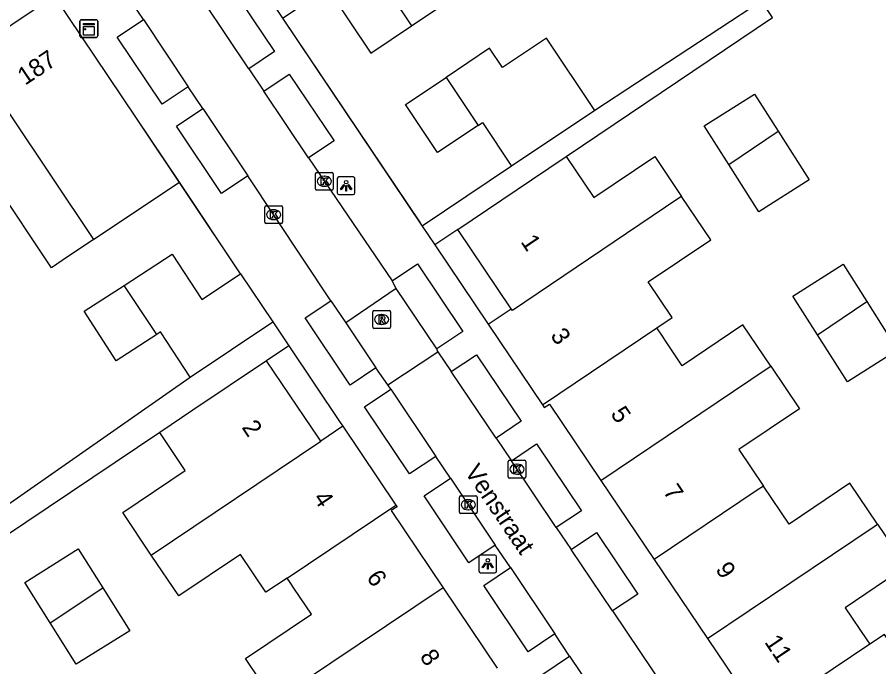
# Model space of a CAD drawing. Extents: x 158352 to 159489, y 383828 to 384597.
# Drawn here: x 158786.46 to 158834.96, y 384131.91 to 384168.49 of the extents above; entities that cross this region are included whole.
import ezdxf

# ---------------------------------------------------------------- set-up
doc = ezdxf.new("R2010")
doc.units = 0
for name, color, linetype in [('IMGEO_Kast', 7, 'Continuous'), ('IMGEO_Kolk', 7, 'Continuous'), ('IMGEO_Lichtpunt', 7, 'Continuous'), ('IMGEO_Muur', 7, 'Continuous'), ('IMGEO_Openbare_ruimte_label', 7, 'Continuous'), ('IMGEO_Pand', 7, 'Continuous'), ('IMGEO_Pand_nummerreeks', 7, 'Continuous'), ('IMGEO_Rijbaan_lokaal_open', 7, 'Continuous'), ('IMGEO_Rioolput', 7, 'Continuous'), ('IMGEO_Voetpad_open', 7, 'Continuous')]:
    doc.layers.add(name, color=color, linetype=linetype)

msp = doc.modelspace()

# ---------------------------------------------------------------- linework, layer by layer
at = {"layer": 'IMGEO_Kast'}
for p, q in [((158789.995, 384167.43), (158789.995, 384168.271)), ((158789.995, 384168.271), (158789.995, 384167.43)), ((158790.07, 384168.355), (158790.911, 384168.355)), ((158790.911, 384168.355), (158790.07, 384168.355)), ((158790.995, 384168.28), (158790.995, 384167.439)), ((158790.995, 384167.439), (158790.995, 384168.28)), ((158790.92, 384167.355), (158790.079, 384167.355)), ((158790.079, 384167.355), (158790.92, 384167.355))]:
    msp.add_line(p, q, dxfattribs=at)
for points in [[(158790.19, 384168.145), (158790.79, 384168.145), (158790.79, 384168.06), (158790.19, 384168.06), (158790.19, 384168.145)], [(158790.19, 384167.97), (158790.79, 384167.97), (158790.79, 384167.481), (158790.19, 384167.481), (158790.19, 384167.97)]]:
    msp.add_lwpolyline(points, dxfattribs=at)
msp.add_circle((158790.274, 384167.819), 0.0377, dxfattribs=at)
for centre, start, end in [((158790.073, 384168.277), 92.4484, 184.2845), ((158790.073, 384168.277), 92.4484, 184.2845), ((158790.917, 384168.277), 2.4484, 94.2845), ((158790.917, 384168.277), 2.4484, 94.2845), ((158790.073, 384167.433), 182.4484, 274.2845), ((158790.073, 384167.433), 182.4484, 274.2845), ((158790.917, 384167.433), 272.4484, 4.2845), ((158790.917, 384167.433), 272.4484, 4.2845)]:
    msp.add_arc(centre, 0.0779, start, end, dxfattribs=at)
at = {"layer": 'IMGEO_Kolk'}
for p, q in [((158803.25, 384158.827), (158803.25, 384159.679)), ((158803.325, 384159.753), (158804.177, 384159.753)), ((158803.738, 384159.533), (158803.763, 384159.533)), ((158804.251, 384159.679), (158804.251, 384158.827)), ((158804.177, 384158.753), (158803.325, 384158.753)), ((158803.761, 384158.973), (158803.736, 384158.973)), ((158800.395, 384156.946), (158800.395, 384157.798)), ((158800.47, 384157.872), (158801.322, 384157.872)), ((158800.883, 384157.652), (158800.908, 384157.652)), ((158801.396, 384157.798), (158801.396, 384156.946)), ((158800.906, 384157.092), (158800.881, 384157.092)), ((158801.322, 384156.872), (158800.47, 384156.872)), ((158814.094, 384142.61), (158814.094, 384143.462)), ((158814.169, 384143.536), (158815.021, 384143.536)), ((158815.095, 384143.462), (158815.095, 384142.61)), ((158814.582, 384143.316), (158814.607, 384143.316)), ((158815.021, 384142.536), (158814.169, 384142.536)), ((158814.605, 384142.756), (158814.58, 384142.756)), ((158811.429, 384141.534), (158812.281, 384141.534)), ((158811.354, 384140.608), (158811.354, 384141.46)), ((158811.842, 384141.314), (158811.867, 384141.314)), ((158812.355, 384141.46), (158812.355, 384140.608)), ((158811.865, 384140.754), (158811.84, 384140.754)), ((158812.281, 384140.534), (158811.429, 384140.534))]:
    msp.add_line(p, q, dxfattribs=at)
for points in [[(158803.25, 384158.827), (158803.25, 384159.679)], [(158803.325, 384159.753), (158804.177, 384159.753)], [(158804.251, 384159.679), (158804.251, 384158.827)], [(158803.571, 384159.453), (158803.694, 384159.453), (158803.694, 384159.302), (158803.824, 384159.453), (158803.988, 384159.453), (158803.842, 384159.302), (158803.995, 384159.053), (158803.843, 384159.053), (158803.758, 384159.217), (158803.694, 384159.15), (158803.694, 384159.053), (158803.571, 384159.053), (158803.571, 384159.453)], [(158804.177, 384158.753), (158803.325, 384158.753)], [(158800.395, 384156.946), (158800.395, 384157.798)], [(158800.47, 384157.872), (158801.322, 384157.872)], [(158800.716, 384157.572), (158800.839, 384157.572), (158800.839, 384157.421), (158800.969, 384157.572), (158801.133, 384157.572), (158800.987, 384157.421), (158801.14, 384157.172), (158800.988, 384157.172), (158800.903, 384157.336), (158800.839, 384157.269), (158800.839, 384157.172), (158800.716, 384157.172), (158800.716, 384157.572)], [(158801.396, 384157.798), (158801.396, 384156.946)], [(158801.322, 384156.872), (158800.47, 384156.872)], [(158814.094, 384142.61), (158814.094, 384143.462)], [(158814.169, 384143.536), (158815.021, 384143.536)], [(158815.095, 384143.462), (158815.095, 384142.61)], [(158814.415, 384143.236), (158814.538, 384143.236), (158814.538, 384143.085), (158814.668, 384143.236), (158814.832, 384143.236), (158814.686, 384143.085), (158814.839, 384142.836), (158814.687, 384142.836), (158814.602, 384143), (158814.538, 384142.933), (158814.538, 384142.836), (158814.415, 384142.836), (158814.415, 384143.236)], [(158815.021, 384142.536), (158814.169, 384142.536)], [(158811.429, 384141.534), (158812.281, 384141.534)], [(158811.354, 384140.608), (158811.354, 384141.46)], [(158811.675, 384141.234), (158811.798, 384141.234), (158811.798, 384141.083), (158811.928, 384141.234), (158812.092, 384141.234), (158811.946, 384141.083), (158812.099, 384140.834), (158811.947, 384140.834), (158811.862, 384140.998), (158811.798, 384140.931), (158811.798, 384140.834), (158811.675, 384140.834), (158811.675, 384141.234)], [(158812.355, 384141.46), (158812.355, 384140.608)], [(158812.281, 384140.534), (158811.429, 384140.534)]]:
    msp.add_lwpolyline(points, dxfattribs=at)
for centre, start, end in [((158803.327, 384159.677), 91.552, 178.448), ((158803.327, 384159.677), 91.552, 178.448), ((158804.175, 384159.677), 1.552, 88.448), ((158804.175, 384159.677), 1.552, 88.448), ((158803.327, 384158.829), 181.552, 268.448), ((158803.327, 384158.829), 181.552, 268.448), ((158804.175, 384158.829), 271.552, 358.448), ((158804.175, 384158.829), 271.552, 358.448), ((158800.472, 384157.796), 91.552, 178.448), ((158800.472, 384157.796), 91.552, 178.448), ((158801.32, 384157.796), 1.552, 88.448), ((158801.32, 384157.796), 1.552, 88.448), ((158800.472, 384156.948), 181.552, 268.448), ((158800.472, 384156.948), 181.552, 268.448), ((158801.32, 384156.948), 271.552, 358.448), ((158801.32, 384156.948), 271.552, 358.448), ((158814.171, 384143.46), 91.552, 178.448), ((158814.171, 384143.46), 91.552, 178.448), ((158815.019, 384143.46), 1.552, 88.448), ((158815.019, 384143.46), 1.552, 88.448), ((158814.171, 384142.612), 181.552, 268.448), ((158814.171, 384142.612), 181.552, 268.448), ((158815.019, 384142.612), 271.552, 358.448), ((158815.019, 384142.612), 271.552, 358.448), ((158811.431, 384141.458), 91.552, 178.448), ((158811.431, 384141.458), 91.552, 178.448), ((158812.279, 384141.458), 1.552, 88.448), ((158812.279, 384141.458), 1.552, 88.448), ((158811.431, 384140.61), 181.552, 268.448), ((158811.431, 384140.61), 181.552, 268.448), ((158812.279, 384140.61), 271.552, 358.448), ((158812.279, 384140.61), 271.552, 358.448)]:
    msp.add_arc(centre, 0.0765, start, end, dxfattribs=at)
for centre, major_axis, ratio, start_param, end_param in [((158803.737, 384159.253), (-0.387, 0.002), 0.722429, 4.712389, 7.853982), ((158803.762, 384159.253), (-0.39, 0.002), 0.717154, 1.570796, 4.712389), ((158800.882, 384157.372), (-0.387, 0.002), 0.722429, 4.712389, 7.853982), ((158800.907, 384157.372), (-0.39, 0.002), 0.717154, 1.570796, 4.712389), ((158814.581, 384143.036), (-0.387, 0.002), 0.722429, 4.712389, 7.853982), ((158814.606, 384143.036), (-0.39, 0.002), 0.717154, 1.570796, 4.712389), ((158811.841, 384141.034), (-0.387, 0.002), 0.722429, 4.712389, 7.853982), ((158811.866, 384141.034), (-0.39, 0.002), 0.717154, 1.570796, 4.712389)]:
    msp.add_ellipse(centre, major_axis=major_axis, ratio=ratio, start_param=start_param, end_param=end_param, dxfattribs=at)
at = {"layer": 'IMGEO_Lichtpunt'}
for p, q in [((158805.381, 384159.499), (158804.573, 384159.499)), ((158805.381, 384159.499), (158804.573, 384159.499)), ((158804.479, 384159.404), (158804.479, 384158.597)), ((158804.479, 384159.404), (158804.479, 384158.597)), ((158805.475, 384158.597), (158805.475, 384159.404)), ((158805.475, 384158.597), (158805.475, 384159.404)), ((158804.573, 384158.503), (158805.381, 384158.503)), ((158804.573, 384158.503), (158805.381, 384158.503)), ((158813.354, 384138.201), (158812.546, 384138.201)), ((158813.354, 384138.201), (158812.546, 384138.201)), ((158812.452, 384138.106), (158812.452, 384137.299)), ((158812.452, 384138.106), (158812.452, 384137.299)), ((158813.448, 384137.299), (158813.448, 384138.106)), ((158813.448, 384137.299), (158813.448, 384138.106)), ((158812.546, 384137.205), (158813.354, 384137.205)), ((158812.546, 384137.205), (158813.354, 384137.205))]:
    msp.add_line(p, q, dxfattribs=at)
for points in [[(158804.853, 384159.068), (158804.892, 384159.04), (158804.704, 384158.778), (158804.666, 384158.805), (158804.853, 384159.068)], [(158804.955, 384159.02), (158805.002, 384159.02), (158805.002, 384158.698), (158804.955, 384158.698), (158804.955, 384159.02)], [(158805.065, 384159.04), (158805.103, 384159.067), (158805.29, 384158.805), (158805.251, 384158.777), (158805.065, 384159.04)], [(158812.826, 384137.77), (158812.865, 384137.742), (158812.677, 384137.48), (158812.639, 384137.507), (158812.826, 384137.77)], [(158812.928, 384137.722), (158812.975, 384137.722), (158812.975, 384137.4), (158812.928, 384137.4), (158812.928, 384137.722)], [(158813.038, 384137.742), (158813.076, 384137.769), (158813.263, 384137.507), (158813.224, 384137.479), (158813.038, 384137.742)]]:
    msp.add_lwpolyline(points, dxfattribs=at)
for centre in [(158804.978, 384159.202), (158812.951, 384137.904)]:
    msp.add_circle(centre, 0.0994, dxfattribs=at)
for centre, start, end in [((158804.573, 384159.404), 90, 180), ((158804.573, 384159.404), 90, 180), ((158805.381, 384159.404), 0, 90), ((158805.381, 384159.404), 0, 90), ((158804.573, 384158.597), 180, 270), ((158804.573, 384158.597), 180, 270), ((158805.381, 384158.597), 270, 0), ((158805.381, 384158.597), 270, 360), ((158812.546, 384138.106), 90, 180), ((158812.546, 384138.106), 90, 180), ((158813.354, 384138.106), 0, 90), ((158813.354, 384138.106), 0, 90), ((158812.546, 384137.299), 180, 270), ((158812.546, 384137.299), 180, 270), ((158813.354, 384137.299), 270, 0), ((158813.354, 384137.299), 270, 360)]:
    msp.add_arc(centre, 0.0946, start, end, dxfattribs=at)
at = {"layer": 'IMGEO_Muur'}
for points in [[(158801.394, 384168.443), (158809.14, 384156.911)], [(158799.028, 384154.044), (158793.143, 384162.855)]]:
    msp.add_lwpolyline(points, dxfattribs=at)
at = {"layer": 'IMGEO_Pand'}
for points in [[(158801.648, 384178.502), (158808.664, 384168.014)], [(158808.664, 384168.014), (158810.525, 384169.26), (158811.208, 384169.717), (158810.247, 384171.154), (158812.428, 384172.613), (158810.093, 384176.104)], [(158796.822, 384175.274), (158801.394, 384168.443)], [(158801.394, 384168.443), (158803.921, 384170.134), (158806.369, 384166.478), (158808.664, 384168.014)], [(158788.571, 384169.689), (158783.739, 384166.456)], [(158795.589, 384159.199), (158793.143, 384162.855), (158788.571, 384169.689)], [(158818.973, 384163.245), (158816.252, 384167.309), (158813.782, 384165.655), (158813.054, 384166.742), (158810.61, 384165.105)], [(158783.739, 384166.456), (158790.756, 384155.965)], [(158812.417, 384162.404), (158810.125, 384160.87), (158808.317, 384163.57), (158810.61, 384165.105)], [(158810.61, 384165.105), (158812.417, 384162.404)], [(158826.521, 384160.198), (158825.138, 384162.373), (158827.96, 384164.168), (158829.296, 384162.068)], [(158818.973, 384163.245), (158814.286, 384160.106)], [(158812.417, 384162.404), (158812.645, 384162.557), (158814.286, 384160.106)], [(158826.521, 384160.198), (158829.296, 384162.068)], [(158829.296, 384162.068), (158831.035, 384159.333), (158828.213, 384157.538), (158826.521, 384160.198)], [(158811.267, 384156.536), (158815.413, 384159.331), (158817.37, 384160.65)], [(158817.37, 384160.65), (158818.928, 384158.339), (158822.35, 384160.645), (158823.86, 384158.404)], [(158790.756, 384155.965), (158788.992, 384154.785), (158788.389, 384154.381), (158785.129, 384159.253), (158782.763, 384157.67)], [(158790.756, 384155.965), (158793.147, 384157.565), (158795.589, 384159.199)], [(158823.86, 384158.404), (158823.648, 384158.261), (158814.335, 384151.984), (158814.275, 384152.072)], [(158822.465, 384150.991), (158823.329, 384151.573), (158821.976, 384153.58), (158825.508, 384155.96), (158823.86, 384158.404)], [(158814.275, 384152.072), (158811.267, 384156.536)], [(158792.477, 384153.392), (158795.187, 384155.155), (158796.857, 384152.588), (158799.028, 384154.044)], [(158831.509, 384150.611), (158830.125, 384152.788), (158832.947, 384154.583), (158834.284, 384152.481)], [(158799.028, 384154.044), (158800.843, 384151.335)], [(158794.324, 384150.63), (158792.037, 384149.145), (158790.227, 384151.929), (158792.477, 384153.392)], [(158794.324, 384150.63), (158792.477, 384153.392)], [(158831.509, 384150.611), (158834.284, 384152.481)], [(158834.284, 384152.481), (158836.022, 384149.748), (158833.2, 384147.953), (158831.509, 384150.611)], [(158812.978, 384151.198), (158814.275, 384152.072)], [(158796.192, 384148.218), (158800.843, 384151.335)], [(158796.192, 384148.218), (158794.535, 384150.767), (158794.324, 384150.63)], [(158812.978, 384151.198), (158816.037, 384146.658)], [(158816.037, 384146.658), (158822.465, 384150.991)], [(158828.882, 384148.841), (158827.316, 384151.166), (158823.898, 384148.863), (158822.997, 384150.201), (158822.741, 384150.581), (158822.465, 384150.991)], [(158800.502, 384149.144), (158796.352, 384146.356), (158794.5, 384145.112)], [(158803.548, 384144.61), (158803.398, 384144.834), (158802.647, 384145.952), (158800.502, 384149.144)], [(158819.322, 384142.399), (158828.683, 384148.707), (158828.882, 384148.841)], [(158828.882, 384148.841), (158830.497, 384146.444), (158827.084, 384144.144), (158828.469, 384142.089)], [(158816.037, 384146.658), (158816.133, 384146.516), (158816.418, 384146.708), (158819.322, 384142.399)], [(158804.799, 384145.451), (158803.548, 384144.61)], [(158804.799, 384145.451), (158807.779, 384141.016)], [(158794.008, 384138.198), (158792.399, 384140.591), (158795.916, 384142.955), (158794.5, 384145.112)], [(158794.008, 384138.198), (158803.548, 384144.61)], [(158819.322, 384142.399), (158822.322, 384137.947)], [(158828.469, 384142.089), (158828.123, 384141.856), (158822.322, 384137.947)], [(158834.895, 384139.947), (158833.34, 384142.254), (158829.914, 384139.946), (158828.469, 384142.089)], [(158801.658, 384136.903), (158807.779, 384141.016)], [(158807.779, 384141.016), (158807.843, 384140.921), (158807.516, 384140.701), (158810.432, 384136.362)], [(158825.322, 384133.496), (158834.692, 384139.81), (158834.895, 384139.947)], [(158834.895, 384139.947), (158836.511, 384137.55), (158833.068, 384135.23), (158834.279, 384133.431), (158834.451, 384133.175)], [(158788.322, 384134.376), (158786.886, 384136.66), (158789.896, 384138.552), (158791.274, 384136.361)], [(158801.658, 384136.903), (158800.466, 384136.102), (158799.031, 384138.238), (158795.552, 384135.9), (158794.008, 384138.198)], [(158822.322, 384137.947), (158825.322, 384133.496)], [(158800.936, 384129.979), (158799.322, 384132.38), (158803.025, 384134.869), (158802.043, 384136.33), (158801.824, 384136.656), (158801.658, 384136.903)], [(158788.322, 384134.376), (158791.274, 384136.361)], [(158791.274, 384136.361), (158792.797, 384133.94), (158789.787, 384132.047), (158788.322, 384134.376)], [(158810.432, 384136.362), (158800.936, 384129.979)], [(158810.432, 384136.362), (158813.48, 384131.827)], [(158843.57, 384132.847), (158841.93, 384135.281), (158836.639, 384131.715), (158835.28, 384133.733), (158834.451, 384133.175)], [(158825.322, 384133.496), (158827.539, 384130.206), (158828.228, 384129.183), (158828.322, 384129.044)], [(158834.451, 384133.175), (158828.322, 384129.044)]]:
    msp.add_lwpolyline(points, dxfattribs=at)
at = {"layer": 'IMGEO_Rijbaan_lokaal_open'}
for points in [[(158793.574, 384168.357), (158792.736, 384169.614)], [(158799.507, 384165.586), (158796.984, 384169.349)], [(158793.574, 384168.357), (158796.09, 384164.582)], [(158799.507, 384165.586), (158800.35, 384164.328)], [(158796.913, 384163.347), (158796.09, 384164.582)], [(158802.865, 384160.576), (158800.35, 384164.328)], [(158796.913, 384163.347), (158799.44, 384159.557)], [(158802.865, 384160.576), (158807.56, 384153.641)], [(158804.117, 384152.527), (158799.44, 384159.557)], [(158807.801, 384153.215), (158804.96, 384151.274)], [(158807.801, 384153.215), (158807.56, 384153.641)], [(158810.083, 384149.812), (158807.801, 384153.215)], [(158804.117, 384152.527), (158804.96, 384151.274)], [(158804.96, 384151.274), (158806.657, 384148.742)], [(158810.144, 384149.647), (158810.083, 384149.812)], [(158807.329, 384147.796), (158810.144, 384149.647)], [(158810.144, 384149.647), (158810.896, 384148.53)], [(158807.329, 384147.796), (158806.657, 384148.742)], [(158813.415, 384144.79), (158810.896, 384148.53)], [(158807.498, 384147.544), (158807.329, 384147.796)], [(158807.498, 384147.544), (158810.03, 384143.759)], [(158813.415, 384144.79), (158814.277, 384143.51)], [(158810.856, 384142.523), (158810.03, 384143.759)], [(158816.809, 384139.749), (158814.277, 384143.51)], [(158810.856, 384142.523), (158813.373, 384138.761)], [(158816.809, 384139.749), (158817.639, 384138.518)], [(158814.223, 384137.49), (158813.373, 384138.761)], [(158819.971, 384135.055), (158817.639, 384138.518)], [(158814.223, 384137.49), (158816.722, 384133.754)], [(158819.971, 384135.055), (158823.01, 384130.542)], [(158817.558, 384132.504), (158816.722, 384133.754)], [(158817.558, 384132.504), (158820.094, 384128.713)]]:
    msp.add_lwpolyline(points, dxfattribs=at)
at = {"layer": 'IMGEO_Rioolput'}
for p, q in [((158806.475, 384151.043), (158806.475, 384151.895)), ((158806.55, 384151.969), (158807.402, 384151.969)), ((158806.963, 384151.749), (158806.988, 384151.749)), ((158807.476, 384151.895), (158807.476, 384151.043)), ((158807.402, 384150.969), (158806.55, 384150.969)), ((158806.986, 384151.189), (158806.961, 384151.189))]:
    msp.add_line(p, q, dxfattribs=at)
for points in [[(158806.475, 384151.043), (158806.475, 384151.895)], [(158806.55, 384151.969), (158807.402, 384151.969)], [(158807.476, 384151.895), (158807.476, 384151.043)], [(158807.064, 384151.667), (158806.812, 384151.669), (158806.812, 384151.269)], [(158806.812, 384151.269), (158806.936, 384151.269), (158806.936, 384151.431), (158806.947, 384151.431)], [(158806.99, 384151.588), (158806.936, 384151.588), (158806.936, 384151.507)], [(158806.936, 384151.507), (158806.988, 384151.507)], [(158806.994, 384151.402), (158807.065, 384151.269), (158807.205, 384151.269), (158807.14, 384151.395)], [(158807.402, 384150.969), (158806.55, 384150.969)]]:
    msp.add_lwpolyline(points, dxfattribs=at)
for centre, radius, start, end in [((158806.552, 384151.893), 0.0765, 91.552, 178.448), ((158806.552, 384151.893), 0.0765, 91.552, 178.448), ((158807.4, 384151.893), 0.0765, 1.552, 88.448), ((158807.4, 384151.893), 0.0765, 1.552, 88.448), ((158806.946, 384151.378), 0.0533, 26.0293, 88.6989), ((158806.972, 384151.696), 0.19, 274.7715, 282.9687), ((158806.996, 384151.492), 0.0964, 77.0061, 93.1865), ((158807.01, 384151.549), 0.0378, 276.6634, 79.6772), ((158807.063, 384151.557), 0.109, 350.3612, 89.416), ((158807.061, 384151.557), 0.112, 277.5842, 350.9817), ((158807.045, 384151.342), 0.108, 29.5134, 73.7905), ((158806.552, 384151.045), 0.0765, 181.552, 268.448), ((158806.552, 384151.045), 0.0765, 181.552, 268.448), ((158807.4, 384151.045), 0.0765, 271.552, 358.448), ((158807.4, 384151.045), 0.0765, 271.552, 358.448)]:
    msp.add_arc(centre, radius, start, end, dxfattribs=at)
for centre, major_axis, ratio, start_param, end_param in [((158806.962, 384151.469), (-0.387, 0.002), 0.722429, 4.712389, 7.853982), ((158806.987, 384151.469), (-0.39, 0.002), 0.717154, 1.570796, 4.712389)]:
    msp.add_ellipse(centre, major_axis=major_axis, ratio=ratio, start_param=start_param, end_param=end_param, dxfattribs=at)
at = {"layer": 'IMGEO_Voetpad_open'}
for points in [[(158796.984, 384169.349), (158798.427, 384170.317), (158800.95, 384166.554), (158799.507, 384165.586)], [(158817.37, 384160.65), (158828.983, 384168.477), (158828.363, 384169.398), (158818.973, 384163.245)], [(158796.09, 384164.582), (158794.62, 384163.597), (158792.094, 384167.364), (158793.574, 384168.357)], [(158801.394, 384168.443), (158809.26, 384156.733)], [(158800.35, 384164.328), (158801.78, 384165.286), (158804.295, 384161.535), (158802.865, 384160.576)], [(158799.44, 384159.557), (158797.967, 384158.57), (158795.43, 384162.353), (158796.913, 384163.347)], [(158814.286, 384160.106), (158809.26, 384156.733)], [(158799.028, 384154.044), (158795.589, 384159.199)], [(158809.26, 384156.733), (158809.975, 384155.668)], [(158811.267, 384156.536), (158809.975, 384155.668)], [(158809.975, 384155.668), (158812.978, 384151.198)], [(158807.56, 384153.641), (158808.986, 384154.597), (158811.539, 384150.788), (158810.083, 384149.812)], [(158806.657, 384148.742), (158805.214, 384147.775), (158802.675, 384151.561), (158804.117, 384152.527)], [(158800.843, 384151.335), (158801.751, 384149.984)], [(158801.751, 384149.984), (158800.502, 384149.144)], [(158801.751, 384149.984), (158804.649, 384145.674), (158804.799, 384145.451)], [(158810.896, 384148.53), (158812.323, 384149.484), (158814.829, 384145.737), (158813.415, 384144.79)], [(158779.428, 384136.495), (158796.192, 384148.218)], [(158810.03, 384143.759), (158808.55, 384142.768), (158806.018, 384146.553), (158807.498, 384147.544)], [(158794.5, 384145.112), (158778.188, 384134.155), (158777.488, 384135.197)], [(158814.277, 384143.51), (158815.697, 384144.461), (158818.218, 384140.692), (158816.809, 384139.749)], [(158813.373, 384138.761), (158811.889, 384137.768), (158809.372, 384141.531), (158810.856, 384142.523)], [(158817.639, 384138.518), (158819.071, 384139.476), (158821.393, 384136.006), (158819.971, 384135.055)], [(158816.722, 384133.754), (158815.224, 384132.751), (158812.725, 384136.487), (158814.223, 384137.49)], [(158820.094, 384128.713), (158818.584, 384127.704), (158816.048, 384131.494), (158817.558, 384132.504)]]:
    msp.add_lwpolyline(points, dxfattribs=at)

# ---------------------------------------------------------------- texts
at = {"layer": 'IMGEO_Openbare_ruimte_label'}
msp.add_text('Venstraat', height=1, rotation=303.992, dxfattribs=at).set_placement((158811.617, 384142.888))
at = {"layer": 'IMGEO_Pand_nummerreeks'}
for s, rotation, p in [('187', 33.7931, (158786.909, 384164.63)), ('1', 303.9735, (158814.771, 384155.846)), ('3', 303.9762, (158816.443, 384150.565)), ('5', 303.9762, (158819.83, 384146.154)), ('2', 303.896, (158799.073, 384145.39)), ('7', 303.9758, (158822.783, 384141.773)), ('4', 303.9017, (158803.094, 384141.401)), ('9', 303.9758, (158825.735, 384137.392)), ('6', 303.9017, (158806.091, 384136.941)), ('11', 303.9762, (158828.495, 384133.297)), ('8', 303.9029, (158809.091, 384132.478))]:
    msp.add_text(s, height=1, rotation=rotation, dxfattribs=at).set_placement(p)

doc.saveas('drawing.dxf')
